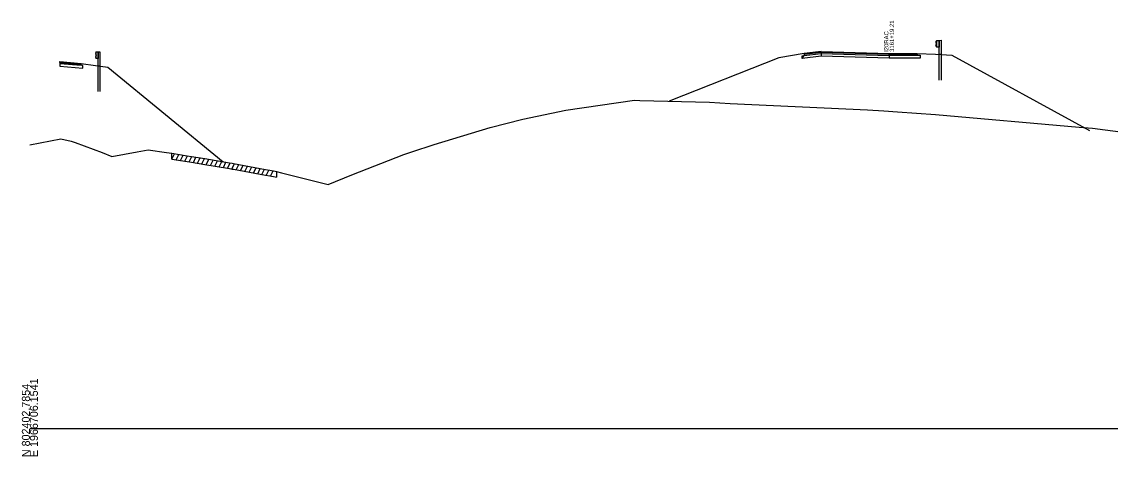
# Model space of a CAD drawing. Extents: x 1017 to 19997, y -1947 to 50737.
# Drawn here: x 11997.2 to 12377.8, y 36490.3 to 36642.1 of the extents above; entities that cross this region are included whole.
import ezdxf

# ---------------------------------------------------------------- set-up
doc = ezdxf.new("R2010")
doc.units = 0
for name, color, linetype in [('RD_GPK_XS_Cell', 7, 'Continuous'), ('RD_XS_Base', 7, 'Continuous'), ('RD_XS_ExGround', 7, 'Continuous'), ('RD_XS_ExPaveRet', 7, 'Continuous'), ('RD_XS_GR', 7, 'Continuous'), ('RD_XS_Greenside', 7, 'Continuous'), ('RD_XS_Pave', 7, 'Continuous'), ('RD_XS_PaveOvlay', 7, 'Continuous'), ('RD_XS_TX_Notes', 7, 'Continuous')]:
    doc.layers.add(name, color=color, linetype=linetype)

msp = doc.modelspace()

# ---------------------------------------------------------------- linework, layer by layer
at = {"layer": 'RD_GPK_XS_Cell'}
msp.add_line((12000, 36500), (12600, 36500), dxfattribs=at)
at = {"layer": 'RD_XS_Base'}
for points in [[(12270.02, 36629.29), (12270.76, 36630.38), (12276.7, 36631.09)], [(12270.02, 36630.29), (12270.76, 36630.38), (12276.7, 36631.09)], [(12270.02, 36629.29), (12270.02, 36630.29)], [(12276.7, 36631.09), (12276.7, 36630.09)], [(12300.52, 36630.39), (12310.25, 36630.43), (12311.38, 36630.43)], [(12300.52, 36630.39), (12300.52, 36629.39)], [(12311.38, 36630.43), (12311.38, 36629.43)], [(12010.43, 36627.58), (12010.43, 36626.58)], [(12018.56, 36626.91), (12017.93, 36626.96), (12010.43, 36627.58)], [(12010.43, 36626.58), (12018.56, 36625.91)], [(12018.56, 36625.91), (12018.56, 36626.91)], [(12276.7, 36630.09), (12270.02, 36629.29)], [(12300.52, 36629.39), (12276.7, 36630.09)], [(12311.38, 36629.43), (12300.52, 36629.39)]]:
    msp.add_lwpolyline(points, dxfattribs=at)
at = {"layer": 'RD_XS_ExGround'}
msp.add_lwpolyline([(12000, 36599.15), (12010.8, 36601.19), (12014.48, 36600.47), (12015.89, 36599.91), (12025.24, 36596.43), (12028.62, 36595.04), (12037.47, 36596.7), (12041.33, 36597.36), (12047.78, 36596.49), (12049.66, 36596.18), (12054.99, 36595.32), (12056.55, 36595.09), (12061.14, 36594.31), (12069.85, 36592.82), (12070.75, 36592.67), (12071.24, 36592.59), (12082.37, 36590.52), (12083.93, 36590.25), (12085.81, 36589.92), (12086.19, 36589.86), (12088.03, 36589.39), (12100.57, 36586.24), (12102, 36585.88), (12104.26, 36585.3), (12112.57, 36588.61), (12130.74, 36595.7), (12133.59, 36596.74), (12141.37, 36599.25), (12161, 36605.24), (12172.38, 36608.07), (12187.48, 36611.26), (12211.46, 36614.71), (12213.36, 36614.64), (12237.63, 36614.03), (12244.91, 36613.57), (12292.91, 36611.4), (12298.65, 36611.03), (12303.4, 36610.64), (12316.69, 36609.72), (12366.96, 36605.36), (12371.62, 36604.95), (12383.1, 36603.48)], dxfattribs=at)
at = {"layer": 'RD_XS_ExPaveRet'}
for p, q in [((12049.66, 36594.18), (12049.66, 36596.18)), ((12049.66, 36594.18), (12050.59, 36596.03)), ((12049.66, 36594.18), (12054.99, 36593.32)), ((12051.16, 36593.94), (12052.09, 36595.79)), ((12052.66, 36593.7), (12053.59, 36595.55)), ((12054.16, 36593.46), (12055.09, 36595.31)), ((12054.99, 36593.32), (12056.55, 36593.09)), ((12055.66, 36593.22), (12056.59, 36595.08)), ((12056.55, 36593.09), (12061.14, 36592.31)), ((12057.16, 36592.98), (12058.08, 36594.83)), ((12058.66, 36592.73), (12059.58, 36594.57)), ((12060.16, 36592.47), (12061.08, 36594.31)), ((12061.14, 36592.31), (12069.85, 36590.82)), ((12061.66, 36592.22), (12062.58, 36594.06)), ((12063.16, 36591.96), (12064.08, 36593.8)), ((12064.66, 36591.71), (12065.58, 36593.55)), ((12066.16, 36591.45), (12067.08, 36593.29)), ((12067.66, 36591.2), (12068.58, 36593.04)), ((12069.16, 36590.94), (12070.08, 36592.78)), ((12070.66, 36590.69), (12071.58, 36592.52)), ((12072.16, 36590.42), (12073.08, 36592.25)), ((12069.85, 36590.82), (12070.75, 36590.67)), ((12070.75, 36590.67), (12071.24, 36590.59)), ((12071.24, 36590.59), (12082.37, 36588.52)), ((12073.66, 36590.14), (12074.58, 36591.97)), ((12075.16, 36589.86), (12076.08, 36591.69)), ((12076.66, 36589.58), (12077.58, 36591.41)), ((12078.16, 36589.3), (12079.08, 36591.13)), ((12079.66, 36589.03), (12080.58, 36590.86)), ((12081.16, 36588.75), (12082.08, 36590.58)), ((12082.37, 36588.52), (12083.93, 36588.25)), ((12082.66, 36588.47), (12083.58, 36590.31)), ((12084.16, 36588.21), (12085.08, 36590.05)), ((12086.19, 36589.86), (12086.19, 36587.86)), ((12083.93, 36588.25), (12085.81, 36587.92)), ((12085.81, 36587.92), (12086.19, 36587.86))]:
    msp.add_line(p, q, dxfattribs=at)
at = {"layer": 'RD_XS_GR'}
for points in [[(12317.13, 36635.6), (12316.74, 36634.98)], [(12316.74, 36634.98), (12317.11, 36634.4)], [(12317.11, 36634.4), (12316.74, 36633.82)], [(12317.13, 36635.6), (12317.93, 36635.64)], [(12317.13, 36633.24), (12317.13, 36635.6)], [(12317.93, 36635.64), (12318.73, 36635.69)], [(12317.93, 36630.72), (12317.93, 36635.64)], [(12317.93, 36635.64), (12317.93, 36633.28)], [(12318.73, 36635.69), (12318.73, 36630.69)], [(12023.23, 36631.67), (12022.93, 36631.08)], [(12022.93, 36631.08), (12023.22, 36630.47)], [(12023.22, 36630.47), (12022.93, 36629.91)], [(12023.23, 36629.31), (12023.23, 36631.67)], [(12023.23, 36631.67), (12023.85, 36631.66)], [(12023.85, 36631.66), (12024.46, 36631.65)], [(12023.85, 36626.74), (12023.85, 36631.66)], [(12023.85, 36631.66), (12023.85, 36629.3)], [(12024.46, 36631.65), (12024.46, 36626.65)], [(12316.74, 36633.82), (12317.13, 36633.24)], [(12317.93, 36633.28), (12317.13, 36633.24)], [(12318.73, 36630.69), (12317.93, 36630.72)], [(12317.93, 36621.72), (12317.93, 36630.72)], [(12318.73, 36630.69), (12318.73, 36621.77)], [(12022.93, 36629.91), (12023.23, 36629.31)], [(12023.85, 36629.3), (12023.23, 36629.31)], [(12024.46, 36626.65), (12023.85, 36626.74)], [(12023.85, 36617.74), (12023.85, 36626.74)], [(12024.46, 36626.65), (12024.46, 36617.73)]]:
    msp.add_lwpolyline(points, dxfattribs=at)
at = {"layer": 'RD_XS_Greenside'}
for points in [[(12270.76, 36631.02), (12261.87, 36629.49)], [(12310.25, 36631.06), (12316.74, 36630.77)], [(12316.74, 36630.77), (12322.42, 36630.53), (12370.55, 36604.1)], [(12017.93, 36627.6), (12022.93, 36626.87)], [(12022.93, 36626.87), (12027.3, 36626.23), (12067.61, 36593.24)], [(12261.87, 36629.49), (12223.62, 36614.4)]]:
    msp.add_lwpolyline(points, dxfattribs=at)
at = {"layer": 'RD_XS_Pave'}
for points in [[(12276.7, 36631.41), (12270.76, 36630.7)], [(12270.76, 36630.38), (12276.7, 36631.09)], [(12270.76, 36630.7), (12270.76, 36630.38)], [(12300.52, 36630.71), (12276.7, 36631.41)], [(12276.7, 36631.41), (12276.7, 36631.09)], [(12276.7, 36631.09), (12300.52, 36630.39)], [(12300.52, 36630.71), (12310.25, 36630.75)], [(12300.52, 36630.39), (12300.52, 36630.71)], [(12310.25, 36630.43), (12300.52, 36630.39)], [(12310.25, 36630.75), (12310.25, 36630.43)], [(12010.43, 36627.89), (12010.43, 36627.58)], [(12017.93, 36627.28), (12010.43, 36627.89)], [(12010.43, 36627.58), (12017.93, 36626.96)], [(12017.93, 36626.96), (12017.93, 36627.28)]]:
    msp.add_lwpolyline(points, dxfattribs=at)
at = {"layer": 'RD_XS_PaveOvlay'}
for points in [[(12276.7, 36631.73), (12270.76, 36631.02)], [(12270.76, 36631.02), (12270.76, 36630.7)], [(12276.7, 36631.73), (12300.52, 36631.03)], [(12276.7, 36631.41), (12276.7, 36631.73)], [(12300.52, 36631.03), (12310.25, 36631.06)], [(12300.52, 36631.03), (12300.52, 36630.71)], [(12310.25, 36631.06), (12310.25, 36630.75)], [(12010.43, 36628.21), (12017.93, 36627.6)], [(12010.43, 36627.89), (12010.43, 36628.21)], [(12017.93, 36627.6), (12017.93, 36627.28)]]:
    msp.add_lwpolyline(points, dxfattribs=at)

# ---------------------------------------------------------------- texts
at = {"layer": 'RD_GPK_XS_Cell'}
for s, p in [('E 1966706.1541', (12002.8, 36490)), ('N 802402.7854', (12000, 36490))]:
    msp.add_text(s, height=2.8, rotation=90, dxfattribs=at).set_placement(p)
at = {"layer": 'RD_XS_TX_Notes'}
for s, p in [(' 3161+19.21', (12302.19, 36631.03)), (' I20RAC', (12300.24, 36631.03))]:
    msp.add_text(s, height=1.5, rotation=90, dxfattribs=at).set_placement(p)

doc.saveas('drawing.dxf')
